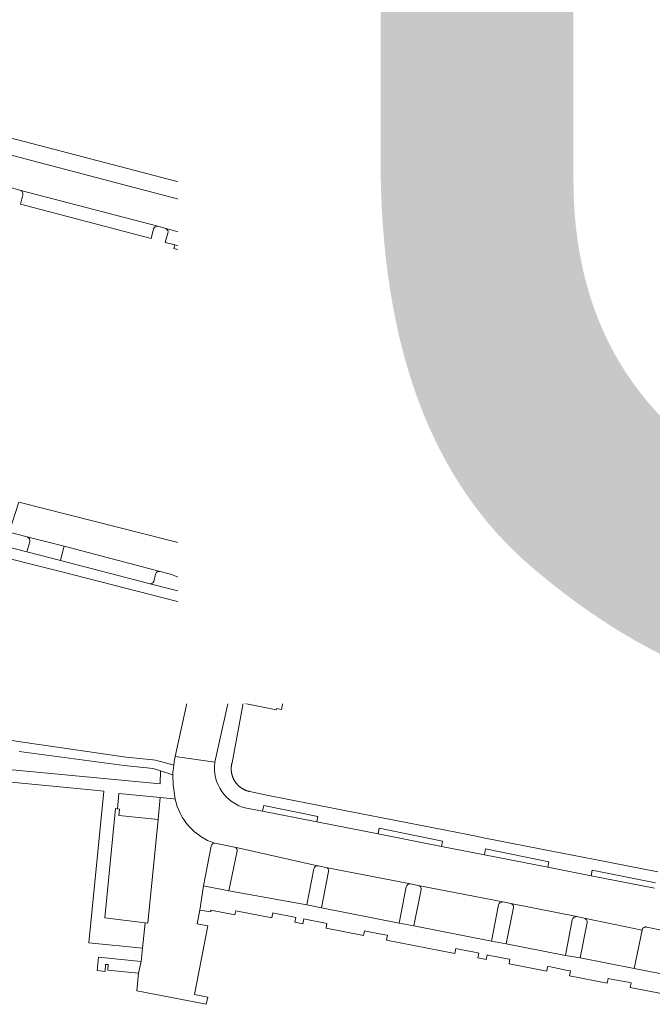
# Model space of a CAD drawing. Header units: metres. Extents: x 166325 to 190320, y 381923 to 404576.
# Tile 755 of 1056: x 175580 to 175660, y 396274 to 396398. Entities that reach past the tile are written whole.
import ezdxf

# ---------------------------------------------------------------- set-up
doc = ezdxf.new("R2010")
doc.units = ezdxf.units.M
for name, color, linetype, lineweight in [('B-WE-VH-VERHARDING_BETONSTRAATSTEEN-GV', 8, 'Continuous', 18), ('B-WE-VH-VERHARDING_STRAATBAKSTEEN-GV', 8, 'Continuous', 18), ('X-XX-AL-TEKENBLAD-T50', 4, 'Continuous', 50)]:
    doc.layers.add(name, color=color, linetype=linetype, lineweight=lineweight)
doc.styles.add('NLCS-ISO-M500-T50', font='NLCS-ISO.ttf', dxfattribs={"height": 2.5})

msp = doc.modelspace()

# ---------------------------------------------------------------- linework, layer by layer
at = {"layer": 'B-WE-VH-VERHARDING_BETONSTRAATSTEEN-GV'}
for points in [[(175580.157, 396376.641, -0.3959908), (175580.431, 396376.081)], [(175596.931, 396371.793, -0.3775), (175597.497, 396372.123)], [(175598.485, 396371.832, -0.4122624), (175598.757, 396371.25)], [(175610.069, 396368.298, -0.3622647), (175610.642, 396368.634)], [(175611.581, 396368.336, -0.4356408), (175611.875, 396367.776)], [(175618.731, 396365.37, -0.3779818), (175619.302, 396365.654)], [(175620.259, 396365.388, -0.4758355), (175620.531, 396364.82)], [(175631.126, 396362.789, -0.4087988), (175631.693, 396363.125)], [(175624.824, 396362.534, -0.3494606), (175625.4, 396362.853)], [(175630.455, 396361.485, 0.3839422), (175630.837, 396361.726)], [(175632.651, 396362.869, -0.3743523), (175632.973, 396362.318)], [(175632.718, 396361.26, 0.3914564), (175632.957, 396360.911)], [(175638.244, 396359.506, -0.4213168), (175638.589, 396358.963)], [(175641.441, 396358.217, -0.3259052), (175642.003, 396358.486)], [(175658.412, 396354.195, -0.3680349), (175658.721, 396353.643)]]:
    msp.add_lwpolyline(points, format="xyb", dxfattribs=at)
at = {"layer": 'B-WE-VH-VERHARDING_BETONSTRAATSTEEN-GV', "flags": 128}
for points in [[(175597.497, 396372.123), (175580.157, 396376.641)], [(175580.431, 396376.081), (175580.124, 396374.912), (175596.664, 396370.578), (175596.931, 396371.793)], [(175604.789, 396370.171), (175598.485, 396371.832)], [(175598.757, 396371.25), (175598.439, 396370.094), (175599.654, 396369.785), (175603.642, 396368.738), (175604.396, 396368.538), (175604.789, 396370.171)], [(175604.789, 396370.171), (175604.396, 396368.538), (175609.781, 396367.11), (175610.069, 396368.298)], [(175610.642, 396368.634), (175604.789, 396370.171)], [(175611.875, 396367.776), (175611.55, 396366.626), (175611.663, 396366.584), (175612.914, 396366.319), (175612.983, 396366.301), (175613.399, 396367.93)], [(175613.399, 396367.93), (175611.581, 396368.336)], [(175625.409, 396364.792), (175618.784, 396366.549), (175618.359, 396364.845), (175618.567, 396364.789), (175618.731, 396365.37)], [(175619.302, 396365.654), (175620.259, 396365.388)], [(175620.531, 396364.82), (175620.378, 396364.3), (175621.178, 396364.082), (175621.057, 396363.596), (175620.533, 396361.499), (175624.303, 396360.522), (175624.61, 396361.705), (175624.824, 396362.534), (175625.409, 396364.792)], [(175631.693, 396363.125), (175625.409, 396364.792), (175624.824, 396362.534)], [(175625.4, 396362.853), (175630.455, 396361.485)], [(175630.837, 396361.726), (175631.126, 396362.789)], [(175639.161, 396361.169), (175632.651, 396362.869)], [(175632.973, 396362.318), (175632.718, 396361.26)], [(175632.957, 396360.911), (175638.244, 396359.506)], [(175638.589, 396358.963), (175639.161, 396361.169)], [(175642.002, 396360.4), (175641.441, 396358.217)], [(175658.721, 396353.643), (175659.283, 396355.825), (175642.002, 396360.4)], [(175642.003, 396358.486), (175658.412, 396354.195)]]:
    msp.add_lwpolyline(points, dxfattribs=at)
for points in [[(175618.784, 396366.549), (175613.399, 396367.93), (175612.983, 396366.301), (175618.359, 396364.845)], [(175642.002, 396360.4), (175639.161, 396361.169), (175638.589, 396358.963), (175638.371, 396358.121), (175638.058, 396356.913), (175640.917, 396356.178), (175641.239, 396357.43), (175641.441, 396358.217)], [(175662.242, 396355.1), (175659.283, 396355.825), (175658.721, 396353.643), (175658.519, 396352.855), (175658.229, 396351.728), (175661.132, 396350.878), (175661.405, 396351.916), (175661.6, 396352.658), (175661.65, 396352.847)]]:
    msp.add_lwpolyline(points, close=True, dxfattribs=at)
at = {"layer": 'B-WE-VH-VERHARDING_STRAATBAKSTEEN-GV', "flags": 128}
for points in [[(175678.331, 396354.935), (175615.482, 396371.498), (175576.839, 396381.645), (175542.056, 396390.874), (175540.975, 396386.96), (175546.549, 396385.525), (175560.645, 396381.796), (175561.627, 396381.554), (175579.161, 396376.932), (175580.157, 396376.641), (175597.497, 396372.123), (175598.485, 396371.832), (175604.789, 396370.171), (175610.642, 396368.634), (175611.581, 396368.336), (175613.399, 396367.93), (175618.784, 396366.549), (175625.409, 396364.792), (175631.693, 396363.125), (175632.651, 396362.869), (175639.161, 396361.169), (175642.002, 396360.4), (175659.283, 396355.825), (175662.242, 396355.1)], [(175682.761, 396355.924), (175656.412, 396362.934), (175650.027, 396364.612), (175643.642, 396366.289), (175640.556, 396367.165), (175640.513, 396367.004), (175634.748, 396368.538), (175628.743, 396370.136), (175623.462, 396371.541), (175622.518, 396371.793), (175617.171, 396373.216), (175612.266, 396374.521), (175612.294, 396374.625), (175609.9, 396375.278), (175609.87, 396375.162), (175602.017, 396377.226), (175595.418, 396378.96), (175577.862, 396383.572)], [(175576.839, 396381.645), (175615.482, 396371.498), (175678.331, 396354.935)], [(175606.451, 396330.341), (175605.848, 396330.634), (175605.222, 396330.85), (175579.942, 396337.268), (175578.709, 396333.452), (175580.976, 396332.865), (175581.775, 396332.666), (175585.665, 396331.694), (175597.779, 396328.511), (175598.76, 396328.259)], [(175596.509, 396326.958), (175585.177, 396329.881), (175580.92, 396330.988), (175570.946, 396333.57)], [(175570.717, 396332.208), (175580.636, 396329.643), (175584.028, 396328.788), (175585.373, 396328.456), (175598.186, 396325.16), (175602.76, 396323.983), (175603.197, 396323.871)], [(175581.298, 396332.238), (175580.92, 396330.988), (175585.177, 396329.881), (175585.369, 396330.595), (175585.665, 396331.694), (175581.775, 396332.666)], [(175581.775, 396332.666), (175580.976, 396332.865)], [(175597.779, 396328.511), (175585.665, 396331.694), (175585.369, 396330.595), (175585.177, 396329.881), (175596.509, 396326.958)], [(175596.981, 396327.225), (175597.189, 396328.144)], [(175601.655, 396325.614), (175596.509, 396326.958)], [(175603.226, 396323.756), (175603.231, 396323.733), (175603.237, 396323.71), (175603.242, 396323.687), (175603.247, 396323.664), (175603.253, 396323.641), (175603.258, 396323.618), (175603.263, 396323.595), (175603.267, 396323.572), (175603.277, 396323.526), (175603.281, 396323.502), (175603.286, 396323.479), (175603.29, 396323.456), (175603.295, 396323.433), (175603.299, 396323.409), (175603.303, 396323.386), (175603.307, 396323.363), (175603.311, 396323.339), (175603.315, 396323.316), (175603.318, 396323.293), (175603.322, 396323.269), (175603.325, 396323.246), (175603.329, 396323.223), (175603.332, 396323.199), (175603.335, 396323.176), (175603.339, 396323.152), (175603.342, 396323.129), (175603.345, 396323.105), (175603.347, 396323.082), (175603.35, 396323.058), (175603.353, 396323.035), (175603.355, 396323.011), (175603.358, 396322.988), (175603.36, 396322.964), (175603.362, 396322.941), (175603.365, 396322.917), (175603.367, 396322.894), (175603.369, 396322.87), (175603.371, 396322.847), (175603.372, 396322.823), (175603.374, 396322.8), (175603.376, 396322.776), (175603.377, 396322.752), (175603.379, 396322.729), (175603.38, 396322.705), (175603.381, 396322.682), (175603.382, 396322.658), (175603.383, 396322.634), (175603.384, 396322.611), (175603.385, 396322.587), (175603.386, 396322.563), (175603.386, 396322.54), (175603.387, 396322.516), (175603.387, 396322.492), (175603.388, 396322.469), (175603.388, 396322.327), (175603.387, 396322.303), (175603.387, 396322.28), (175603.386, 396322.256), (175603.386, 396322.232), (175603.385, 396322.209), (175603.384, 396322.185), (175603.383, 396322.162), (175603.382, 396322.138), (175603.381, 396322.114), (175603.38, 396322.091), (175603.379, 396322.067), (175603.377, 396322.044), (175603.376, 396322.02), (175603.374, 396321.996), (175603.372, 396321.973), (175603.371, 396321.949), (175603.369, 396321.926), (175603.365, 396321.878), (175603.362, 396321.855), (175603.36, 396321.831), (175603.358, 396321.808), (175603.355, 396321.784), (175603.353, 396321.761), (175603.35, 396321.737), (175603.347, 396321.714), (175603.345, 396321.69), (175603.342, 396321.667), (175603.339, 396321.644), (175603.335, 396321.62), (175603.332, 396321.597), (175603.329, 396321.573), (175603.325, 396321.55), (175603.322, 396321.526), (175603.318, 396321.503), (175603.315, 396321.48), (175603.311, 396321.456), (175603.307, 396321.433), (175603.303, 396321.41), (175603.299, 396321.387), (175603.295, 396321.363), (175603.29, 396321.34), (175603.286, 396321.317), (175603.281, 396321.294), (175603.277, 396321.27), (175603.272, 396321.247), (175603.268, 396321.224), (175603.253, 396321.155), (175603.248, 396321.132), (175603.242, 396321.109), (175603.237, 396321.085), (175603.232, 396321.062), (175603.22, 396321.016), (175603.215, 396320.994), (175603.209, 396320.971), (175603.203, 396320.948), (175603.197, 396320.925), (175603.191, 396320.902), (175603.189, 396320.895), (175601.302, 396312.423), (175599.691, 396305.128), (175604.692, 396304.393), (175606.838, 396314.066), (175607.342, 396316.337), (175607.357, 396316.405), (175609.237, 396324.881), (175609.238, 396324.884)], [(175603.197, 396323.871), (175603.203, 396323.848), (175603.215, 396323.802), (175603.22, 396323.779), (175603.226, 396323.756)], [(175606.883, 396302.748), (175606.873, 396302.784), (175606.864, 396302.82), (175606.854, 396302.857), (175606.846, 396302.894), (175606.837, 396302.931), (175606.83, 396302.968), (175606.822, 396303.005), (175606.816, 396303.042), (175606.809, 396303.079), (175606.803, 396303.116), (175606.798, 396303.154), (175606.793, 396303.191), (175606.789, 396303.229), (175606.785, 396303.266), (175606.781, 396303.304), (175606.778, 396303.341), (175606.776, 396303.379), (175606.772, 396303.455), (175606.772, 396303.492), (175606.771, 396303.53), (175606.771, 396303.606), (175606.772, 396303.643), (175606.776, 396303.719), (175606.778, 396303.756), (175606.781, 396303.794), (175606.785, 396303.832), (175606.789, 396303.869), (175606.793, 396303.907), (175606.798, 396303.944), (175606.803, 396303.982), (175606.809, 396304.019), (175606.815, 396304.056), (175606.822, 396304.093), (175606.829, 396304.13), (175606.845, 396304.204), (175606.854, 396304.241), (175606.863, 396304.277), (175606.873, 396304.314), (175608.271, 396311.84), (175612.495, 396311.006), (175612.53, 396311.183), (175613.143, 396311.062), (175613.477, 396312.763), (175610.767, 396313.295), (175606.864, 396314.061), (175606.838, 396314.066), (175604.692, 396304.393)], [(175579.975, 396305.747), (175593.223, 396303.994), (175596.887, 396303.619), (175597.847, 396303.304), (175599.407, 396302.81), (175599.404, 396303.212), (175599.421, 396303.359), (175599.499, 396304.034), (175599.394, 396304.062), (175597.204, 396304.642), (175596.852, 396304.679), (175593.482, 396305.037), (175580.129, 396306.984), (175568.107, 396308.874)], [(175604.692, 396304.393), (175599.691, 396305.128), (175599.552, 396304.498), (175599.54, 396304.393), (175599.499, 396304.034), (175599.421, 396303.359), (175599.404, 396303.212), (175599.407, 396302.81), (175599.415, 396301.523), (175599.689, 396299.742)], [(175660.701, 396290.524), (175652.519, 396292.13), (175649.911, 396292.642), (175647.304, 396293.154), (175639.065, 396294.771), (175636.453, 396295.283), (175633.841, 396295.796), (175625.637, 396297.406), (175623.026, 396297.919), (175620.031, 396298.507), (175611.074, 396300.292), (175609.133, 396300.688), (175609.096, 396300.695), (175609.059, 396300.703), (175609.022, 396300.712), (175608.985, 396300.72), (175608.949, 396300.73), (175608.912, 396300.74), (175608.876, 396300.75), (175608.768, 396300.783), (175608.732, 396300.795), (175608.697, 396300.808), (175608.661, 396300.821), (175608.626, 396300.835), (175608.591, 396300.849), (175608.556, 396300.863), (175608.521, 396300.878), (175608.487, 396300.893), (175608.452, 396300.909), (175608.418, 396300.925), (175608.384, 396300.942), (175608.351, 396300.959), (175608.317, 396300.976), (175608.284, 396300.994), (175608.251, 396301.013), (175608.218, 396301.031), (175608.186, 396301.051), (175608.153, 396301.07), (175608.121, 396301.09), (175608.09, 396301.111), (175608.058, 396301.132), (175608.027, 396301.153), (175607.996, 396301.175), (175607.965, 396301.197), (175607.935, 396301.219), (175607.905, 396301.242), (175607.875, 396301.265), (175607.846, 396301.289), (175607.817, 396301.313), (175607.788, 396301.337), (175607.759, 396301.362), (175607.731, 396301.387), (175607.703, 396301.413), (175607.649, 396301.465), (175607.622, 396301.491), (175607.595, 396301.518), (175607.569, 396301.546), (175607.543, 396301.573), (175607.518, 396301.601), (175607.493, 396301.629), (175607.468, 396301.658), (175607.444, 396301.687), (175607.42, 396301.716), (175607.396, 396301.745), (175607.373, 396301.775), (175607.35, 396301.805), (175607.328, 396301.836), (175607.306, 396301.866), (175607.284, 396301.897), (175607.263, 396301.929), (175607.242, 396301.96), (175607.222, 396301.992), (175607.202, 396302.024), (175607.183, 396302.056), (175607.163, 396302.089), (175607.145, 396302.122), (175607.126, 396302.155), (175607.109, 396302.188), (175607.091, 396302.222), (175607.074, 396302.255), (175607.058, 396302.289), (175607.041, 396302.323), (175607.026, 396302.358), (175607.011, 396302.392), (175606.996, 396302.427), (175606.981, 396302.462), (175606.968, 396302.497), (175606.954, 396302.532), (175606.941, 396302.568), (175606.929, 396302.603), (175606.917, 396302.639), (175606.905, 396302.675), (175606.894, 396302.711), (175606.883, 396302.748)], [(175599.689, 396299.742), (175599.468, 396299.764), (175597.779, 396299.935), (175597.519, 396297.147), (175596.216, 396284.039), (175595.89, 396284.079), (175595.56, 396280.886), (175595.392, 396279.215), (175595.042, 396277.717), (175594.825, 396275.515), (175603.619, 396273.797), (175603.826, 396274.72), (175602.138, 396275.049), (175603.829, 396283.715), (175602.483, 396283.974), (175602.803, 396285.697), (175603.275, 396288.789)], [(175608.692, 396298.586), (175610.711, 396298.194), (175610.881, 396298.928), (175617.73, 396297.529), (175617.594, 396296.843), (175625.328, 396295.324), (175625.474, 396296.045), (175633.476, 396294.431), (175633.339, 396293.75), (175638.798, 396292.678), (175638.915, 396293.429), (175646.921, 396291.784), (175646.784, 396291.11), (175652.256, 396290.035), (175652.412, 396290.758), (175660.394, 396289.157)], [(175660.261, 396288.463), (175652.256, 396290.035), (175646.784, 396291.11), (175638.798, 396292.678), (175633.339, 396293.75), (175625.328, 396295.324), (175617.594, 396296.843), (175610.711, 396298.194), (175608.692, 396298.586)], [(175603.275, 396288.789), (175604.255, 396293.793)], [(175604.719, 396294.149), (175607.203, 396293.668), (175607.208, 396293.667), (175617.114, 396291.442), (175617.761, 396291.297), (175618.735, 396291.104), (175629.415, 396289.01), (175630.413, 396288.823), (175641.091, 396286.736), (175642.106, 396286.537), (175650.467, 396284.879), (175651.39, 396284.702), (175658.696, 396283.184), (175658.697, 396283.19), (175658.699, 396283.196), (175658.7, 396283.202), (175658.702, 396283.208), (175658.703, 396283.214), (175658.705, 396283.22), (175658.707, 396283.226), (175658.711, 396283.238), (175658.713, 396283.243), (175658.719, 396283.261), (175658.721, 396283.267), (175658.724, 396283.272), (175658.728, 396283.284), (175658.731, 396283.289), (175658.734, 396283.295), (175658.736, 396283.3), (175658.739, 396283.306), (175658.742, 396283.311), (175658.745, 396283.317), (175658.748, 396283.322), (175658.751, 396283.328), (175658.754, 396283.333), (175658.757, 396283.338), (175658.76, 396283.343), (175658.764, 396283.349), (175658.77, 396283.359), (175658.774, 396283.364), (175658.777, 396283.369), (175658.781, 396283.374), (175658.785, 396283.379), (175658.788, 396283.384), (175658.792, 396283.389), (175658.796, 396283.394), (175658.8, 396283.398), (175658.804, 396283.403)], [(175617.761, 396291.297), (175617.114, 396291.442), (175607.208, 396293.667), (175607.203, 396293.668)], [(175607.517, 396293.208), (175606.486, 396288.143), (175616.322, 396286.363)], [(175616.322, 396286.363), (175617.221, 396290.929)], [(175629.415, 396289.01), (175618.735, 396291.104)], [(175619.086, 396290.574), (175618.19, 396285.982), (175627.996, 396284.065), (175628.892, 396288.632)], [(175662.454, 396277.38), (175657.72, 396278.336), (175650.866, 396279.676), (175649, 396279.947), (175641.535, 396281.425), (175639.669, 396281.784), (175629.855, 396283.703), (175627.996, 396284.065), (175618.19, 396285.982), (175616.322, 396286.363), (175606.486, 396288.143), (175603.275, 396288.789), (175602.803, 396285.697), (175604.172, 396285.468), (175604.212, 396285.675), (175607.241, 396285.085), (175607.347, 396285.63), (175611.897, 396284.744), (175612.018, 396285.355), (175612.419, 396285.276), (175614.561, 396284.851), (175614.923, 396284.779), (175614.804, 396284.178), (175615.833, 396283.978), (175615.956, 396284.586), (175616.346, 396284.507), (175618.494, 396284.073), (175618.871, 396283.997), (175618.752, 396283.409), (175623.502, 396282.484), (175623.621, 396283.089), (175624.005, 396283.014), (175626.166, 396282.591), (175626.521, 396282.521), (175626.403, 396281.919), (175635.054, 396280.234), (175635.17, 396280.833), (175635.549, 396280.76), (175637.712, 396280.341), (175638.076, 396280.271), (175637.959, 396279.669), (175638.993, 396279.468), (175639.102, 396280.04), (175639.464, 396279.971), (175641.639, 396279.556), (175641.998, 396279.487), (175641.887, 396278.904), (175646.644, 396277.978), (175646.764, 396278.584), (175647.112, 396278.515), (175649.285, 396278.084), (175649.653, 396278.011), (175649.534, 396277.415), (175654.295, 396276.488), (175654.407, 396277.066), (175654.778, 396276.994), (175656.931, 396276.578), (175657.301, 396276.506), (175657.189, 396275.924), (175661.806, 396275.025)], [(175630.769, 396288.299), (175629.855, 396283.703), (175639.669, 396281.784)], [(175641.091, 396286.736), (175630.413, 396288.823)], [(175639.669, 396281.784), (175640.565, 396286.356)], [(175650.467, 396284.879), (175642.106, 396286.537), (175642.112, 396286.535), (175642.122, 396286.533), (175642.127, 396286.531), (175642.132, 396286.53), (175642.137, 396286.528), (175642.143, 396286.526), (175642.148, 396286.524), (175642.153, 396286.523), (175642.158, 396286.521), (175642.163, 396286.519), (175642.173, 396286.515), (175642.178, 396286.513), (175642.183, 396286.511), (175642.188, 396286.508), (175642.198, 396286.504), (175642.202, 396286.501), (175642.207, 396286.499), (175642.212, 396286.496), (175642.217, 396286.494), (175642.221, 396286.491), (175642.226, 396286.488), (175642.231, 396286.485), (175642.235, 396286.483), (175642.24, 396286.48), (175642.244, 396286.477), (175642.249, 396286.474), (175642.253, 396286.471), (175642.258, 396286.468), (175642.262, 396286.465), (175642.267, 396286.461), (175642.271, 396286.458), (175642.275, 396286.455), (175642.279, 396286.451), (175642.284, 396286.448), (175642.288, 396286.444), (175642.292, 396286.441), (175642.296, 396286.437), (175642.3, 396286.434), (175642.304, 396286.43), (175642.308, 396286.426), (175642.312, 396286.423), (175642.316, 396286.419), (175642.319, 396286.415), (175642.323, 396286.411), (175642.327, 396286.407), (175642.331, 396286.403), (175642.334, 396286.399), (175642.338, 396286.395), (175642.341, 396286.391), (175642.345, 396286.387), (175642.348, 396286.383), (175642.351, 396286.378), (175642.355, 396286.374), (175642.358, 396286.37), (175642.361, 396286.365), (175642.364, 396286.361), (175642.367, 396286.357), (175642.37, 396286.352), (175642.373, 396286.348), (175642.379, 396286.338), (175642.382, 396286.334), (175642.385, 396286.329), (175642.387, 396286.324), (175642.39, 396286.32), (175642.393, 396286.315), (175642.395, 396286.31), (175642.398, 396286.305), (175642.4, 396286.301), (175642.402, 396286.296), (175642.405, 396286.291), (175642.409, 396286.281), (175642.411, 396286.276), (175642.415, 396286.266), (175642.417, 396286.261), (175642.421, 396286.251), (175642.423, 396286.245), (175642.424, 396286.24), (175642.426, 396286.235), (175642.427, 396286.23), (175642.429, 396286.225), (175642.43, 396286.22), (175642.432, 396286.214), (175642.433, 396286.209), (175642.434, 396286.204), (175642.435, 396286.199), (175642.436, 396286.193), (175642.437, 396286.188), (175642.438, 396286.183), (175642.439, 396286.177), (175642.441, 396286.167), (175642.442, 396286.161), (175642.442, 396286.156), (175642.443, 396286.15), (175642.443, 396286.145), (175642.444, 396286.14), (175642.444, 396286.134), (175642.445, 396286.129), (175642.445, 396286.086), (175642.444, 396286.08), (175642.444, 396286.069), (175642.443, 396286.064), (175642.443, 396286.059), (175642.442, 396286.053), (175642.441, 396286.048), (175642.441, 396286.043), (175642.44, 396286.037), (175642.439, 396286.032), (175642.438, 396286.027), (175642.437, 396286.021), (175642.436, 396286.016), (175641.535, 396281.425), (175649, 396279.947)], [(175658.696, 396283.184), (175651.39, 396284.702)], [(175649, 396279.947), (175649.881, 396284.476)], [(175651.745, 396284.135), (175650.866, 396279.676), (175657.72, 396278.336), (175658.696, 396283.184)], [(175658.804, 396283.403), (175658.808, 396283.408), (175658.812, 396283.412), (175658.816, 396283.417), (175658.821, 396283.421), (175658.825, 396283.426), (175658.829, 396283.43), (175658.834, 396283.435), (175658.838, 396283.439), (175658.842, 396283.443), (175658.847, 396283.447), (175658.852, 396283.452), (175658.856, 396283.456), (175658.861, 396283.46), (175658.866, 396283.464), (175658.87, 396283.467), (175658.875, 396283.471), (175658.88, 396283.475), (175658.885, 396283.479), (175658.89, 396283.482), (175658.895, 396283.486), (175658.9, 396283.489), (175658.905, 396283.493), (175658.91, 396283.496), (175658.916, 396283.5), (175658.921, 396283.503), (175658.926, 396283.506), (175658.931, 396283.509), (175658.937, 396283.512), (175658.942, 396283.515), (175658.948, 396283.518), (175658.953, 396283.521), (175658.959, 396283.524), (175658.964, 396283.527), (175658.97, 396283.529), (175658.975, 396283.532), (175658.981, 396283.534), (175658.987, 396283.537), (175658.992, 396283.539), (175658.998, 396283.542), (175659.004, 396283.544), (175659.01, 396283.546), (175659.015, 396283.548), (175659.021, 396283.55), (175659.027, 396283.552), (175659.039, 396283.556), (175659.045, 396283.557), (175659.051, 396283.559), (175659.057, 396283.561), (175659.063, 396283.562), (175659.069, 396283.564), (175659.075, 396283.565), (175659.087, 396283.567), (175659.093, 396283.568), (175659.099, 396283.57), (175659.105, 396283.57), (175659.123, 396283.573), (175659.13, 396283.574), (175659.136, 396283.574), (175659.142, 396283.575), (175659.148, 396283.575), (175659.154, 396283.576), (175659.203, 396283.576), (175659.21, 396283.575), (175659.216, 396283.575), (175659.222, 396283.574), (175659.228, 396283.574), (175659.234, 396283.573), (175659.24, 396283.572), (175659.247, 396283.572), (175659.259, 396283.57), (175659.265, 396283.569), (175659.271, 396283.568), (175659.277, 396283.567), (175659.283, 396283.565), (175659.289, 396283.564), (175663.433, 396282.718)]]:
    msp.add_lwpolyline(points, dxfattribs=at)
for points in [[(175599.654, 396369.785), (175599.526, 396369.302), (175603.51, 396368.256), (175603.642, 396368.738)], [(175612.914, 396366.319), (175611.663, 396366.584), (175611.54, 396366.1), (175612.794, 396365.834)], [(175624.61, 396361.705), (175624.303, 396360.522), (175624.188, 396360.077), (175624.907, 396359.891), (175625.756, 396360.519), (175627.391, 396360.093), (175627.823, 396359.135), (175631.071, 396358.294), (175634.26, 396357.468), (175635.002, 396358.103), (175636.625, 396357.67), (175636.944, 396356.773), (175637.954, 396356.511), (175638.058, 396356.913), (175638.371, 396358.121)], [(175640.917, 396356.178), (175642.994, 396355.644), (175643.074, 396355.954), (175647.21, 396354.891), (175647.13, 396354.581), (175649.834, 396353.886), (175651.953, 396353.341), (175652.033, 396353.651), (175656.178, 396352.586), (175656.098, 396352.276), (175658.229, 396351.728), (175658.519, 396352.855), (175641.239, 396357.43)], [(175599.407, 396302.81), (175597.847, 396303.304), (175597.795, 396301.675), (175574.172, 396303.897), (175574.032, 396302.408), (175573.8, 396302.43), (175573.264, 396295.484), (175576.053, 396295.269), (175576.705, 396302.088), (175586.827, 396301.121), (175588.595, 396300.95), (175590.674, 396300.748), (175588.783, 396281.557), (175595.56, 396280.886), (175595.89, 396284.079), (175590.81, 396284.71), (175592.153, 396298.529), (175592.392, 396298.504), (175592.58, 396300.448), (175596.476, 396300.059), (175597.779, 396299.935), (175599.468, 396299.764), (175599.689, 396299.742), (175599.415, 396301.523)], [(175592.392, 396298.504), (175592.153, 396298.529), (175590.81, 396284.71), (175595.89, 396284.079), (175596.216, 396284.039), (175597.519, 396297.147), (175592.569, 396297.65), (175592.652, 396298.47)], [(175590.82, 396277.962), (175590.891, 396278.817), (175591.221, 396278.808), (175591.162, 396278.101), (175595.042, 396277.717), (175595.392, 396279.215), (175590.007, 396279.734), (175589.826, 396278.068)]]:
    msp.add_lwpolyline(points, close=True, dxfattribs=at)
at = {"layer": 'B-WE-VH-VERHARDING_STRAATBAKSTEEN-GV'}
for points in [[(175580.976, 396332.865, -0.3927758), (175581.298, 396332.238)], [(175608.635, 396328.096, 0.144277), (175606.451, 396330.341)], [(175597.189, 396328.144, -0.4109877), (175597.779, 396328.511)], [(175598.76, 396328.259, -0.1444943), (175601.892, 396326.383)], [(175609.238, 396324.884, 0.1503355), (175608.635, 396328.096)], [(175596.509, 396326.958, 0.3533886), (175596.981, 396327.225)], [(175601.892, 396326.383, -0.5212425), (175601.655, 396325.614)], [(175601.892, 396326.383, -0.1412525), (175603.197, 396323.871)], [(175604.692, 396304.393, 0.3881837), (175608.692, 396298.586)], [(175604.719, 396294.149, -0.2695159), (175599.689, 396299.742)], [(175604.255, 396293.793, -0.4220191), (175604.719, 396294.149)], [(175607.203, 396293.668, -0.3465948), (175607.517, 396293.208)], [(175617.221, 396290.929, -0.1888057), (175617.392, 396291.212)], [(175617.392, 396291.212, -0.2145685), (175617.761, 396291.297)], [(175618.735, 396291.104, -0.3869973), (175619.086, 396290.574)], [(175628.892, 396288.632, -0.4163176), (175629.415, 396289.01)], [(175630.413, 396288.823, -0.4089389), (175630.769, 396288.299)], [(175640.565, 396286.356, -0.3883956), (175641.091, 396286.736)], [(175649.881, 396284.476, -0.3872836), (175650.467, 396284.879)], [(175651.39, 396284.702, -0.3902718), (175651.745, 396284.135)]]:
    msp.add_lwpolyline(points, format="xyb", dxfattribs=at)

# ---------------------------------------------------------------- next in the draw order: texts
at = {"layer": 'X-XX-AL-TEKENBLAD-T50', "insert": (175600.063, 396311.777), "char_height": 250, "attachment_point": 7, "style": 'NLCS-ISO-M500-T50', "bg_fill": 3, "box_fill_scale": 1, "bg_fill_color": 256, "bg_fill_transparency": 0}
msp.add_mtext('Gemert', dxfattribs=at)

doc.saveas('drawing.dxf')
